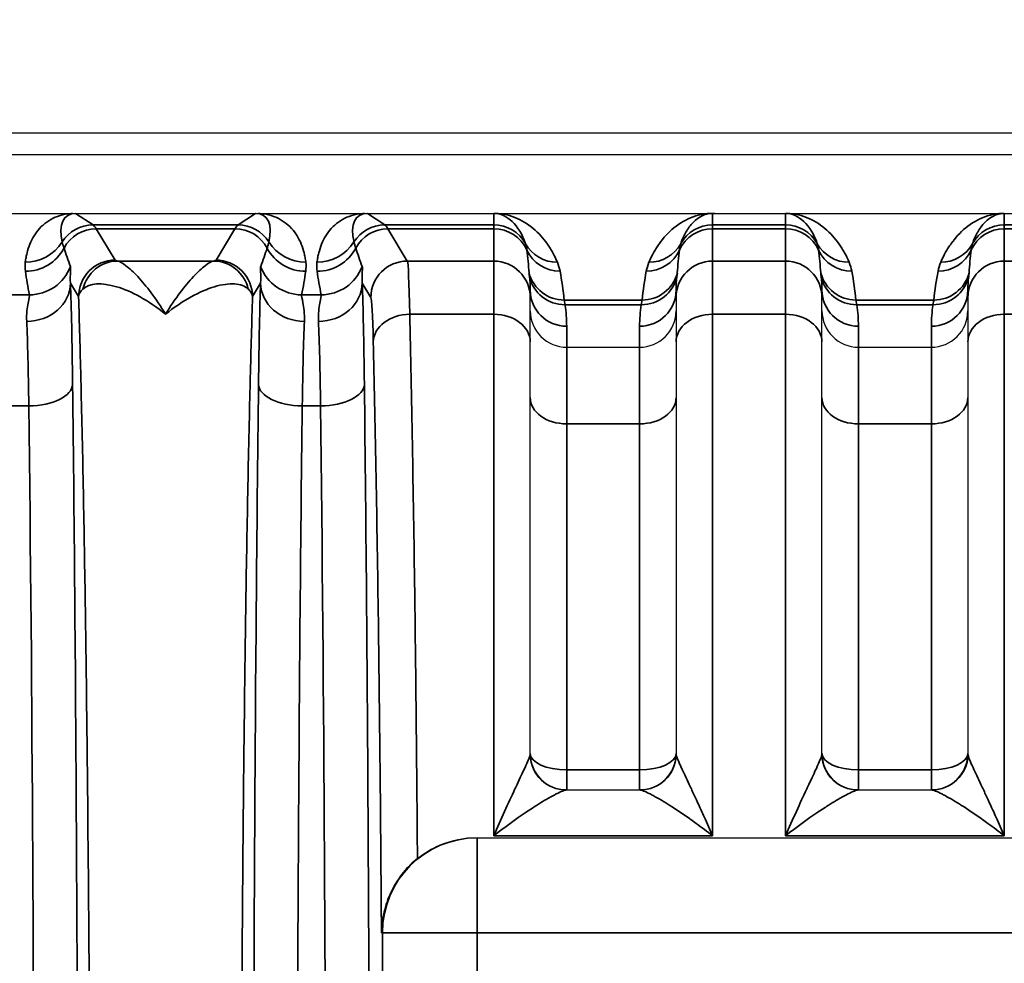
# Model space of a CAD drawing. Header units: millimetres. Extents: x 399 to 6233, y -1870 to 1602.
# Tile 593 of 656: x 5420 to 5434, y 319 to 332. Entities that reach past the tile are written whole.
import ezdxf

# ---------------------------------------------------------------- set-up
doc = ezdxf.new("R2010")
doc.units = ezdxf.units.MM
for name, color, linetype, lineweight in [('AM_5', 3, 'Continuous', 25), ('可見 (ISO)', 7, 'Continuous', 25), ('窄部可見 (ISO)', 7, 'Continuous', 35)]:
    doc.layers.add(name, color=color, linetype=linetype, lineweight=lineweight)
doc.styles.add('尺寸標註', font='romans.shx', dxfattribs={"bigfont": 'CHINESET.SHX'})
doc.dimstyles.new('CNS1$0', dxfattribs={"dimtxt": 2.5, "dimasz": 2.5, "dimexe": 1, "dimexo": 1, "dimgap": 1.5, "dimtad": 1, "dimtoh": 1, "dimdec": 1, "dimdsep": 46, "dimtxsty": '尺寸標註', "dimcen": 0, "dimclrd": 2, "dimclre": 2, "dimclrt": 1, "dimadec": 0, "dimazin": 2, "dimtp": 0.1, "dimtm": 0.1, "dimtfac": 0.71, "dimtdec": 1, "dimtmove": 0, "dimatfit": 0, "dimfxl": 0, "dimlwd": 13, "dimlwe": 13, "dimarcsym": 0})

# ---------------------------------------------------------------- blocks, each defined once
blk = doc.blocks.new('*D297')
at = {"layer": 'AM_5', "color": 2, "lineweight": 13}
for p, q in [((5339.611, 314.595), (5339.611, 341.186)), ((5500.331, 319.807), (5500.331, 341.186)), ((5342.111, 340.186), (5497.831, 340.186))]:
    blk.add_line(p, q, dxfattribs=at)
at = {"layer": 'AM_5', "color": 2, "lineweight": -2}
for points in [[(5342.111, 340.603), (5342.111, 339.77), (5339.611, 340.186)], [(5497.831, 340.603), (5497.831, 339.77), (5500.331, 340.186)]]:
    blk.add_solid(points, dxfattribs=at)
at = {"layer": 'Defpoints', "color": 0, "lineweight": -2}
for p in [(5500.331, 340.186), (5500.331, 318.807), (5339.611, 313.595)]:
    blk.add_point(p, dxfattribs=at)
at = {"layer": 'AM_5', "color": 1, "insert": (5419.971, 342.936), "char_height": 2.5, "attachment_point": 5, "style": '尺寸標註'}
blk.add_mtext('160.7', dxfattribs=at)

msp = doc.modelspace()

# ---------------------------------------------------------------- linework, layer by layer
at = {"layer": '可見 (ISO)'}
for p, q in [((5464.311, 330.095), (5351.311, 330.095)), ((5460.061, 329.795), (5355.561, 329.795)), ((5355.561, 328.995), (5460.061, 328.995)), ((5427.061, 327.944), (5427.061, 327.842)), ((5429.061, 327.842), (5429.061, 327.944)), ((5431.061, 327.944), (5431.061, 327.842)), ((5433.061, 327.842), (5433.061, 327.944)), ((5427.061, 327.234), (5427.061, 327.842)), ((5429.061, 327.842), (5429.061, 327.234)), ((5431.061, 327.234), (5431.061, 327.842)), ((5433.061, 327.842), (5433.061, 327.234)), ((5427.061, 321.595), (5427.061, 327.234)), ((5427.561, 327.161), (5428.561, 327.161)), ((5429.061, 327.234), (5429.061, 321.595)), ((5431.061, 321.595), (5431.061, 327.234)), ((5431.561, 327.161), (5432.561, 327.161)), ((5433.061, 327.234), (5433.061, 321.595)), ((5427.555, 321.095), (5428.567, 321.095)), ((5431.555, 321.095), (5432.567, 321.095)), ((5426.322, 320.439), (5426.334, 320.439)), ((5426.334, 320.439), (5437.788, 320.439))]:
    msp.add_line(p, q, dxfattribs=at)
for centre, radius, start, end in [((5427.561, 321.595), 0.5, 180, 270), ((5428.561, 321.595), 0.5, 270, 0), ((5431.561, 321.595), 0.5, 180, 270), ((5432.561, 321.595), 0.5, 270, 0), ((5428.477, 324.095), 3, 240.9639, 240.9657), ((5428.477, 324.095), 3, 284.5681, 284.5686)]:
    msp.add_arc(centre, radius, start, end, dxfattribs=at)
msp.add_ellipse((5429.593, 328.994), major_axis=(0.0441, 0), ratio=0.011497, start_param=1.582178, end_param=2.38876, dxfattribs=at)
for points, knots in [([(5420.792, 328.995), (5420.799, 328.995), (5420.806, 328.995), (5420.813, 328.995), (5420.819, 328.995), (5420.824, 328.995), (5420.828, 328.995)], [0.00000000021, 0.00000000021, 0.00000000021, 0.00000000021, 0.00002113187, 0.00002113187, 0.00002113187, 0.0000394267, 0.0000394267, 0.0000394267, 0.0000394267]), ([(5423.294, 328.995), (5423.298, 328.995), (5423.303, 328.995), (5423.309, 328.995), (5423.315, 328.995), (5423.323, 328.995), (5423.33, 328.995)], [-0.00000491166, -0.00000491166, -0.00000491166, -0.00000491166, 0.00001268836, 0.00001268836, 0.00001268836, 0.00003478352, 0.00003478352, 0.00003478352, 0.00003478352]), ([(5424.792, 328.995), (5424.799, 328.995), (5424.806, 328.995), (5424.813, 328.995), (5424.819, 328.995), (5424.824, 328.995), (5424.828, 328.995)], [0.00000000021, 0.00000000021, 0.00000000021, 0.00000000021, 0.00002113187, 0.00002113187, 0.00002113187, 0.0000394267, 0.0000394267, 0.0000394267, 0.0000394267]), ([(5426.561, 328.995), (5426.565, 328.995), (5426.569, 328.995), (5426.573, 328.995), (5426.579, 328.995), (5426.586, 328.995), (5426.593, 328.995)], [-0.00000448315, -0.00000448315, -0.00000448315, -0.00000448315, 0.00000994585, 0.00000994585, 0.00000994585, 0.00003010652, 0.00003010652, 0.00003010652, 0.00003010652]), ([(5430.561, 328.995), (5430.565, 328.995), (5430.569, 328.995), (5430.573, 328.995), (5430.579, 328.995), (5430.586, 328.995), (5430.593, 328.995)], [-0.00000448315, -0.00000448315, -0.00000448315, -0.00000448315, 0.00000994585, 0.00000994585, 0.00000994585, 0.00003010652, 0.00003010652, 0.00003010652, 0.00003010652]), ([(5427.061, 327.66), (5427.061, 327.529), (5427.115, 327.399), (5427.208, 327.307), (5427.3, 327.215), (5427.429, 327.161), (5427.561, 327.161)], [-0.0000151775, -0.0000151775, -0.0000151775, -0.0000151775, 0.0003793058, 0.0003793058, 0.0003793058, 0.0007737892, 0.0007737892, 0.0007737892, 0.0007737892]), ([(5428.561, 327.161), (5428.693, 327.161), (5428.822, 327.215), (5428.915, 327.307), (5429.007, 327.399), (5429.061, 327.53), (5429.061, 327.66)], [0, 0, 0, 0, 0.0003907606, 0.0003907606, 0.0003907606, 0.0007815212, 0.0007815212, 0.0007815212, 0.0007815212]), ([(5431.061, 327.66), (5431.061, 327.529), (5431.115, 327.399), (5431.208, 327.307), (5431.3, 327.215), (5431.429, 327.161), (5431.561, 327.161)], [-0.0000151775, -0.0000151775, -0.0000151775, -0.0000151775, 0.0003793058, 0.0003793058, 0.0003793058, 0.0007737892, 0.0007737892, 0.0007737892, 0.0007737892]), ([(5432.561, 327.161), (5432.693, 327.161), (5432.822, 327.215), (5432.915, 327.307), (5433.007, 327.399), (5433.061, 327.53), (5433.061, 327.66)], [0, 0, 0, 0, 0.0003907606, 0.0003907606, 0.0003907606, 0.0007815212, 0.0007815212, 0.0007815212, 0.0007815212]), ([(5425.515, 320.156), (5425.608, 320.23), (5425.715, 320.294), (5425.987, 320.407), (5426.16, 320.439), (5426.322, 320.439)], [-0.48595409, -0.48595409, -0.48595409, -0.48595409, -0.45043413, -0.45043413, -0.40161512, -0.40161512, -0.40161512, -0.40161512]), ([(5425.515, 320.156), (5425.445, 320.101), (5425.38, 320.037), (5425.253, 319.883), (5425.195, 319.791), (5425.107, 319.606), (5425.075, 319.513), (5425.033, 319.328), (5425.022, 319.236), (5425.021, 319.143), (5425.021, 319.141), (5425.021, 319.139)], [0.0000025, 0.0000025, 0.0000025, 0.0000025, 0.0273791, 0.0273791, 0.0597, 0.0597, 0.089653, 0.089653, 0.1184213, 0.1184213, 0.1189519, 0.1189519, 0.1189519, 0.1189519])]:
    msp.add_open_spline(points, degree=3, knots=knots, dxfattribs=at)
at = {"layer": '窄部可見 (ISO)'}
for p, q in [((5420.828, 328.995), (5421.067, 328.836)), ((5423.055, 328.836), (5423.294, 328.995)), ((5424.828, 328.995), (5425.067, 328.836)), ((5426.561, 328.836), (5426.561, 328.995)), ((5429.561, 328.995), (5429.561, 328.836)), ((5430.561, 328.836), (5430.561, 328.995)), ((5433.561, 328.995), (5433.561, 328.836)), ((5421.067, 328.836), (5423.055, 328.836)), ((5423.012, 328.784), (5421.11, 328.784)), ((5421.11, 328.784), (5421.369, 328.354)), ((5422.754, 328.354), (5423.012, 328.784)), ((5425.067, 328.836), (5426.561, 328.836)), ((5426.561, 328.784), (5425.11, 328.784)), ((5425.11, 328.784), (5425.376, 328.341)), ((5426.561, 328.836), (5426.561, 328.784)), ((5426.561, 328.341), (5426.561, 328.784)), ((5429.561, 328.836), (5430.561, 328.836)), ((5429.561, 328.784), (5429.561, 328.836)), ((5430.561, 328.784), (5429.561, 328.784)), ((5429.561, 328.784), (5429.561, 328.341)), ((5430.561, 328.836), (5430.561, 328.784)), ((5430.561, 328.341), (5430.561, 328.784)), ((5433.561, 328.836), (5434.561, 328.836)), ((5433.561, 328.784), (5433.561, 328.836)), ((5434.561, 328.784), (5433.561, 328.784)), ((5433.561, 328.784), (5433.561, 328.341)), ((5421.405, 328.341), (5422.718, 328.341)), ((5425.376, 328.341), (5426.561, 328.341)), ((5426.561, 328.341), (5426.561, 327.613)), ((5429.561, 328.341), (5430.561, 328.341)), ((5429.561, 327.613), (5429.561, 328.341)), ((5430.561, 328.341), (5430.561, 327.613)), ((5433.561, 328.341), (5434.561, 328.341)), ((5433.561, 327.613), (5433.561, 328.341)), ((5420.869, 327.854), (5420.757, 328.04)), ((5423.365, 328.04), (5423.254, 327.854)), ((5424.876, 327.842), (5424.757, 328.04)), ((5419.927, 327.879), (5420.195, 327.879)), ((5423.927, 327.879), (5424.195, 327.879)), ((5427.528, 327.807), (5428.595, 327.807)), ((5431.528, 327.807), (5432.595, 327.807)), ((5428.584, 327.743), (5427.538, 327.743)), ((5432.584, 327.743), (5431.538, 327.743)), ((5426.561, 327.613), (5425.409, 327.613)), ((5426.561, 327.613), (5426.561, 320.466)), ((5429.561, 320.466), (5429.561, 327.613)), ((5430.561, 327.613), (5429.561, 327.613)), ((5430.561, 327.613), (5430.561, 320.466)), ((5434.561, 327.613), (5433.561, 327.613)), ((5433.561, 320.466), (5433.561, 327.613)), ((5427.561, 327.448), (5427.561, 327.161)), ((5428.561, 327.161), (5428.561, 327.448)), ((5431.561, 327.448), (5431.561, 327.161)), ((5432.561, 327.161), (5432.561, 327.448)), ((5427.561, 326.11), (5427.561, 327.161)), ((5428.561, 327.161), (5428.561, 326.11)), ((5431.561, 326.11), (5431.561, 327.161)), ((5432.561, 327.161), (5432.561, 326.11)), ((5420.187, 326.357), (5419.935, 326.357)), ((5424.187, 326.357), (5423.935, 326.357)), ((5427.561, 326.11), (5428.561, 326.11)), ((5427.561, 321.37), (5427.561, 326.11)), ((5428.561, 326.11), (5428.561, 321.37)), ((5431.561, 326.11), (5432.561, 326.11)), ((5431.561, 321.37), (5431.561, 326.11)), ((5432.561, 326.11), (5432.561, 321.37)), ((5427.561, 321.37), (5428.561, 321.37)), ((5427.561, 321.095), (5427.561, 321.37)), ((5428.561, 321.095), (5428.561, 321.37)), ((5431.561, 321.37), (5432.561, 321.37)), ((5431.561, 321.37), (5431.561, 321.095)), ((5432.561, 321.37), (5432.561, 321.095)), ((5426.334, 320.439), (5426.334, 319.139)), ((5429.561, 320.466), (5426.561, 320.466)), ((5433.561, 320.466), (5430.561, 320.466)), ((5425.034, 319.139), (5425.021, 319.139)), ((5425.034, 308.05), (5425.034, 319.139)), ((5425.034, 319.139), (5426.334, 319.139)), ((5437.788, 319.139), (5426.334, 319.139)), ((5426.334, 319.139), (5426.334, 308.05))]:
    msp.add_line(p, q, dxfattribs=at)
for centre, major_axis, ratio, start_param, end_param in [((5421.342, 328.152), (0.641, -0.802), 0.399262, 2.832426, 3.839089), ((5422.78, 328.152), (-0.641, -0.802), 0.399262, 2.444096, 3.45076), ((5425.342, 328.152), (0.641, -0.802), 0.399262, 2.832426, 3.839089), ((5426.561, 328.183), (0, -0.811), 0.616376, 2.081653, 3.141593), ((5430.561, 328.183), (0, -0.811), 0.616376, 2.081653, 3.141593), ((5421.067, 328.336), (0.277, 0.416), 0.999683, 0.588111, 1.594775), ((5421.11, 328.285), (0.429, 0.257), 0.999172, 1.030857, 2.112865), ((5421.038, 228.802), (0, 100.043), 0.020838, 6.248286, 6.269226), ((5423.085, 228.802), (0, 100.043), 0.020838, 0.01396, 0.034899), ((5423.012, 328.285), (0.429, -0.257), 0.999172, 1.028727, 2.110736), ((5423.055, 328.336), (0.277, -0.416), 0.999683, 1.546818, 2.553481), ((5425.067, 328.336), (0.277, 0.416), 0.999683, 0.588111, 1.594775), ((5425.11, 328.285), (0.429, 0.257), 0.999172, 1.030857, 2.112865), ((5425.038, 228.802), (0, 100.043), 0.020838, 6.248286, 6.269226), ((5426.561, 328.336), (0.5, 0), 0.999903, 0.510856, 1.570796), ((5426.561, 328.285), (0.5, 0), 0.999391, 0.430108, 1.570796), ((5429.561, 328.285), (0.5, 0), 0.999391, 1.570796, 2.711485), ((5429.561, 328.336), (0.5, 0), 0.999903, 1.570796, 2.630736), ((5430.561, 328.336), (0.5, 0), 0.999903, 0.510856, 1.570796), ((5430.561, 328.285), (0.5, 0), 0.999391, 0.430108, 1.570796), ((5433.561, 328.285), (0.5, 0), 0.999391, 1.570796, 2.711485), ((5433.561, 328.336), (0.5, 0), 0.999903, 1.570796, 2.630736), ((5420.137, 328.923), (-0.595, 0.075), 0.998245, 1.696485, 2.702846), ((5423.985, 328.923), (-0.595, -0.075), 0.998245, 0.438747, 1.445107), ((5424.137, 328.923), (0.595, -0.075), 0.998245, 4.838078, 5.844438), ((5420.139, 328.8), (-0.594, -0.083), 0.998238, 1.431986, 2.513646), ((5421.563, 327.529), (1.006, -2.097), 0.194686, 4.130256, 4.260833), ((5422.559, 327.529), (-1.006, -2.097), 0.194686, 2.022352, 2.15293), ((5423.983, 328.8), (-0.594, 0.083), 0.998238, 0.627947, 1.709607), ((5424.139, 328.8), (0.594, 0.083), 0.998238, 4.573579, 5.655239), ((5425.563, 327.529), (1.006, -2.097), 0.194686, 4.130256, 4.260833), ((5427.433, 328.824), (-0.46, -0.197), 0.997957, 0.107065, 1.167568), ((5426.561, 327.676), (0, -1.961), 0.255034, 1.830009, 2.000904), ((5427.47, 328.701), (-0.492, -0.092), 0.998212, 0.245949, 1.386768), ((5428.652, 328.701), (0.492, -0.092), 0.998212, 4.896417, 6.037237), ((5428.689, 328.824), (0.46, -0.197), 0.997957, 5.115617, 6.17612), ((5429.561, 327.676), (0, -1.961), 0.255034, 4.282281, 4.453176), ((5431.433, 328.824), (-0.46, -0.197), 0.997957, 0.107065, 1.167568), ((5430.561, 327.676), (0, -1.961), 0.255034, 1.830009, 2.000904), ((5431.47, 328.701), (-0.492, -0.092), 0.998212, 0.245949, 1.386768), ((5432.652, 328.701), (0.492, -0.092), 0.998212, 4.896417, 6.037237), ((5432.689, 328.824), (0.46, -0.197), 0.997957, 5.115617, 6.17612), ((5433.561, 327.676), (0, -1.961), 0.255034, 4.282281, 4.453176), ((5421.405, 327.842), (0.093, 0.491), 0.982993, 0.191203, 1.520008), ((5422.718, 327.842), (-0.093, 0.491), 0.982993, 4.763177, 6.091983), ((5425.376, 327.842), (0.429, 0.257), 0.999172, 1.030857, 2.600922), ((5425.378, 325.811), (0.003, -2.532), 0.018707, 2.362393, 3.10415), ((5426.561, 327.842), (0.5, 0), 0.999391, 0, 1.570796), ((5429.561, 327.842), (-0.5, 0), 0.999391, 4.712389, 6.283185), ((5430.561, 327.842), (0.5, 0), 0.999391, 0, 1.570796), ((5433.561, 327.842), (-0.5, 0), 0.999391, 4.712389, 6.283185), ((5420.916, 327.446), (-0.587, 1.898), 0.297416, 1.071506, 1.249581), ((5420.195, 328.478), (-0.588, -0.12), 0.998201, 1.369933, 2.582126), ((5423.927, 328.478), (-0.588, 0.12), 0.998201, 0.559467, 1.77166), ((5423.206, 327.446), (0.587, 1.898), 0.297416, 5.033605, 5.211679), ((5424.916, 327.446), (-0.587, 1.898), 0.297416, 1.071506, 1.249581), ((5424.195, 328.478), (0.588, 0.12), 0.998201, 4.511525, 5.723718), ((5427.009, 327.573), (-0.126, 1.734), 0.309252, 4.825328, 5.06132), ((5429.113, 327.573), (0.126, 1.734), 0.309252, 1.221866, 1.457857), ((5431.009, 327.573), (-0.126, 1.734), 0.309252, 4.825328, 5.06132), ((5433.113, 327.573), (0.126, 1.734), 0.309252, 1.221866, 1.457857), ((5427.528, 328.306), (-0.497, -0.054), 0.998252, 0.151951, 1.463611), ((5426.561, 327.944), (0, -0.876), 0.570857, 1.570796, 1.786892), ((5427.538, 328.239), (-0.494, -0.079), 0.99169, 0.058198, 1.413837), ((5428.584, 328.239), (0.494, -0.079), 0.99169, 4.869348, 6.224987), ((5428.595, 328.306), (0.497, -0.054), 0.998252, 4.819575, 6.131234), ((5429.561, 327.944), (0, -0.876), 0.570857, 4.496293, 4.712389), ((5431.528, 328.306), (-0.497, -0.054), 0.998252, 0.151951, 1.463611), ((5430.561, 327.944), (0, -0.876), 0.570857, 1.570796, 1.786892), ((5431.538, 328.239), (-0.494, -0.079), 0.99169, 0.058198, 1.413837), ((5432.584, 328.239), (0.494, -0.079), 0.99169, 4.869348, 6.224987), ((5432.595, 328.306), (0.497, -0.054), 0.998252, 4.819575, 6.131234), ((5433.561, 327.944), (0, -0.876), 0.570857, 4.496293, 4.712389), ((5420.157, 328.04), (0.6, 0.023), 0.876399, 4.678969, 6.239685), ((5420.731, 325.363), (0.007, -3.096), 0.02085, 2.000085, 2.615317), ((5421.873, 327.84), (1.005, -0.004), 0.337804, 2.79924, 3.112734), ((5423.391, 325.363), (-0.007, -3.096), 0.02085, 3.667868, 4.283101), ((5423.965, 328.04), (-0.6, 0.023), 0.876399, 0.0435, 1.604216), ((5424.157, 328.04), (0.6, 0.023), 0.876399, 4.678969, 6.239685), ((5424.731, 325.363), (0.007, -3.096), 0.02085, 2.000085, 2.615317), ((5427.561, 327.944), (-0.5, 0), 0.991894, 0, 1.570796), ((5428.561, 327.944), (0.5, 0), 0.991894, 4.712389, 6.283185), ((5431.561, 327.944), (-0.5, 0), 0.991894, 0, 1.570796), ((5432.561, 327.944), (0.5, 0), 0.991894, 4.712389, 6.283185), ((5424.878, 325.733), (-0.003, 2.11), 0.022449, 5.503973, 6.245732), ((5427.056, 327.522), (-0.052, 0.974), 0.515671, 4.608661, 4.913273), ((5429.066, 327.522), (0.052, 0.974), 0.515671, 1.369912, 1.674524), ((5431.056, 327.522), (-0.052, 0.974), 0.515671, 4.608661, 4.913273), ((5433.066, 327.522), (0.052, 0.974), 0.515671, 1.369912, 1.674524), ((5420.131, 325.283), (-0.007, 2.58), 0.02502, 5.141663, 5.756891), ((5423.991, 325.283), (0.007, 2.58), 0.02502, 0.526295, 1.141522), ((5424.131, 325.283), (-0.007, 2.58), 0.02502, 5.141663, 5.756891), ((5425.409, 327.234), (-0.5, -0.012), 0.756341, 4.694068, 6.251166), ((5426.561, 327.234), (0.5, 0), 0.756436, 0, 1.570796), ((5429.561, 327.234), (-0.5, 0), 0.756436, 4.712389, 6.283185), ((5430.561, 327.234), (0.5, 0), 0.756436, 0, 1.570796), ((5433.561, 327.234), (-0.5, 0), 0.756436, 4.712389, 6.283185), ((5420.187, 326.652), (0.6, 0.007), 0.49083, 4.706597, 6.259146), ((5423.935, 326.652), (-0.6, 0.007), 0.49083, 0.024039, 1.576589), ((5424.187, 326.652), (0.6, 0.007), 0.49083, 4.706597, 6.259146), ((5427.561, 326.472), (-0.5, 0), 0.722416, 0, 1.570796), ((5428.561, 326.472), (0.5, 0), 0.722416, 4.712389, 6.283185), ((5431.561, 326.472), (-0.5, 0), 0.722416, 0, 1.570796), ((5432.561, 326.472), (0.5, 0), 0.722416, 4.712389, 6.283185), ((5419.701, 313.595), (0, 26), 0.02143, 4.712389, 5.225461), ((5423.701, 313.595), (0, 26), 0.02143, 4.712389, 5.225461), ((5427.555, 321.595), (0, -0.5), 0.995128, 4.760791, 6.283185), ((5427.561, 321.595), (-0.5, 0), 0.448818, 0, 1.570796), ((5428.561, 321.595), (0.5, 0), 0.448818, 4.712389, 6.283185), ((5428.567, 321.595), (0, -0.5), 0.995128, 0, 1.522394), ((5431.555, 321.595), (0, -0.5), 0.995128, 4.760791, 6.283185), ((5431.561, 321.595), (-0.5, 0), 0.448818, 0, 1.570796), ((5432.561, 321.595), (0.5, 0), 0.448818, 4.712389, 6.283185), ((5432.567, 321.595), (0, -0.5), 0.995128, 0, 1.522394), ((5426.334, 319.139), (0, 1.3), 0.999781, 0, 1.570796)]:
    msp.add_ellipse(centre, major_axis=major_axis, ratio=ratio, start_param=start_param, end_param=end_param, dxfattribs=at)
for points, knots in [([(5420.137, 328.324), (5420.14, 328.347), (5420.144, 328.37), (5420.148, 328.391), (5420.152, 328.412), (5420.156, 328.433), (5420.162, 328.453), (5420.172, 328.494), (5420.185, 328.534), (5420.201, 328.573), (5420.233, 328.653), (5420.278, 328.727), (5420.334, 328.789), (5420.394, 328.854), (5420.467, 328.906), (5420.548, 328.941), (5420.591, 328.96), (5420.637, 328.973), (5420.684, 328.982), (5420.72, 328.989), (5420.756, 328.993), (5420.792, 328.995)], [5.2774615, 5.2774615, 5.2774615, 5.2774615, 5.3361469, 5.3361469, 5.3361469, 5.3948827, 5.3948827, 5.3948827, 5.5128985, 5.5128985, 5.5128985, 5.7541006, 5.7541006, 5.7541006, 6.0094082, 6.0094082, 6.0094082, 6.1463346, 6.1463346, 6.1463346, 6.2510171, 6.2510171, 6.2510171, 6.2510171]), ([(5423.33, 328.995), (5423.366, 328.993), (5423.403, 328.989), (5423.438, 328.982), (5423.485, 328.973), (5423.531, 328.96), (5423.574, 328.941), (5423.655, 328.906), (5423.728, 328.854), (5423.788, 328.789), (5423.845, 328.727), (5423.889, 328.653), (5423.922, 328.573), (5423.937, 328.534), (5423.95, 328.494), (5423.961, 328.453), (5423.966, 328.433), (5423.97, 328.412), (5423.974, 328.391), (5423.978, 328.37), (5423.982, 328.347), (5423.985, 328.324)], [0.0321682, 0.0321682, 0.0321682, 0.0321682, 0.1368507, 0.1368507, 0.1368507, 0.2737771, 0.2737771, 0.2737771, 0.5290847, 0.5290847, 0.5290847, 0.7702868, 0.7702868, 0.7702868, 0.8883026, 0.8883026, 0.8883026, 0.9470384, 0.9470384, 0.9470384, 1.0057239, 1.0057239, 1.0057239, 1.0057239]), ([(5424.137, 328.324), (5424.14, 328.347), (5424.144, 328.37), (5424.148, 328.391), (5424.152, 328.412), (5424.156, 328.433), (5424.162, 328.453), (5424.172, 328.494), (5424.185, 328.534), (5424.201, 328.573), (5424.233, 328.653), (5424.278, 328.727), (5424.334, 328.789), (5424.394, 328.854), (5424.467, 328.906), (5424.548, 328.941), (5424.591, 328.96), (5424.637, 328.973), (5424.684, 328.982), (5424.72, 328.989), (5424.756, 328.993), (5424.792, 328.995)], [2.1358688, 2.1358688, 2.1358688, 2.1358688, 2.1945542, 2.1945542, 2.1945542, 2.25329, 2.25329, 2.25329, 2.3713058, 2.3713058, 2.3713058, 2.612508, 2.612508, 2.612508, 2.8678155, 2.8678155, 2.8678155, 3.004742, 3.004742, 3.004742, 3.1094244, 3.1094244, 3.1094244, 3.1094244]), ([(5426.593, 328.995), (5426.629, 328.993), (5426.666, 328.989), (5426.704, 328.982), (5426.752, 328.973), (5426.801, 328.959), (5426.849, 328.94), (5426.938, 328.905), (5427.025, 328.852), (5427.102, 328.787), (5427.176, 328.725), (5427.241, 328.651), (5427.296, 328.574), (5427.309, 328.555), (5427.322, 328.535), (5427.334, 328.516), (5427.347, 328.496), (5427.358, 328.477), (5427.369, 328.456), (5427.392, 328.416), (5427.414, 328.372), (5427.433, 328.325)], [0.031698, 0.031698, 0.031698, 0.031698, 0.145623, 0.145623, 0.145623, 0.288633, 0.288633, 0.288633, 0.554131, 0.554131, 0.554131, 0.807131, 0.807131, 0.807131, 0.869915, 0.869915, 0.869915, 0.932859, 0.932859, 0.932859, 1.05994, 1.05994, 1.05994, 1.05994]), ([(5428.689, 328.325), (5428.709, 328.373), (5428.732, 328.419), (5428.756, 328.461), (5428.767, 328.482), (5428.779, 328.502), (5428.792, 328.522), (5428.804, 328.541), (5428.818, 328.561), (5428.832, 328.581), (5428.888, 328.659), (5428.955, 328.734), (5429.032, 328.796), (5429.113, 328.862), (5429.203, 328.915), (5429.295, 328.948), (5429.345, 328.966), (5429.395, 328.979), (5429.445, 328.986), (5429.473, 328.991), (5429.502, 328.994), (5429.529, 328.995)], [2.081653, 2.081653, 2.081653, 2.081653, 2.212959, 2.212959, 2.212959, 2.277762, 2.277762, 2.277762, 2.34229, 2.34229, 2.34229, 2.601786, 2.601786, 2.601786, 2.87472, 2.87472, 2.87472, 3.022946, 3.022946, 3.022946, 3.109895, 3.109895, 3.109895, 3.109895]), ([(5429.561, 328.995), (5429.542, 328.995), (5429.523, 328.993), (5429.503, 328.989), (5429.478, 328.984), (5429.453, 328.977), (5429.428, 328.965), (5429.382, 328.945), (5429.337, 328.912), (5429.296, 328.872), (5429.258, 328.833), (5429.224, 328.786), (5429.196, 328.738), (5429.189, 328.726), (5429.183, 328.714), (5429.176, 328.701), (5429.17, 328.689), (5429.164, 328.677), (5429.158, 328.664), (5429.146, 328.638), (5429.135, 328.61), (5429.125, 328.58)], [3.141593, 3.141593, 3.141593, 3.141593, 3.26031, 3.26031, 3.26031, 3.4074, 3.4074, 3.4074, 3.679936, 3.679936, 3.679936, 3.940053, 3.940053, 3.940053, 4.004794, 4.004794, 4.004794, 4.069815, 4.069815, 4.069815, 4.201533, 4.201533, 4.201533, 4.201533]), ([(5430.593, 328.995), (5430.629, 328.993), (5430.666, 328.989), (5430.704, 328.982), (5430.752, 328.973), (5430.801, 328.959), (5430.849, 328.94), (5430.938, 328.905), (5431.025, 328.852), (5431.102, 328.787), (5431.176, 328.725), (5431.241, 328.651), (5431.296, 328.574), (5431.309, 328.555), (5431.322, 328.535), (5431.334, 328.516), (5431.347, 328.496), (5431.358, 328.477), (5431.369, 328.456), (5431.392, 328.416), (5431.414, 328.372), (5431.433, 328.325)], [0.031698, 0.031698, 0.031698, 0.031698, 0.145623, 0.145623, 0.145623, 0.288633, 0.288633, 0.288633, 0.554131, 0.554131, 0.554131, 0.807131, 0.807131, 0.807131, 0.869915, 0.869915, 0.869915, 0.932859, 0.932859, 0.932859, 1.05994, 1.05994, 1.05994, 1.05994]), ([(5432.689, 328.325), (5432.709, 328.373), (5432.732, 328.419), (5432.756, 328.461), (5432.767, 328.482), (5432.779, 328.502), (5432.792, 328.522), (5432.804, 328.541), (5432.818, 328.561), (5432.832, 328.581), (5432.888, 328.659), (5432.955, 328.734), (5433.032, 328.796), (5433.113, 328.862), (5433.203, 328.915), (5433.295, 328.948), (5433.345, 328.966), (5433.395, 328.979), (5433.445, 328.986), (5433.473, 328.991), (5433.502, 328.994), (5433.529, 328.995)], [2.081653, 2.081653, 2.081653, 2.081653, 2.212959, 2.212959, 2.212959, 2.277762, 2.277762, 2.277762, 2.34229, 2.34229, 2.34229, 2.601786, 2.601786, 2.601786, 2.87472, 2.87472, 2.87472, 3.022946, 3.022946, 3.022946, 3.109895, 3.109895, 3.109895, 3.109895]), ([(5433.561, 328.995), (5433.542, 328.995), (5433.523, 328.993), (5433.503, 328.989), (5433.478, 328.984), (5433.453, 328.977), (5433.428, 328.965), (5433.382, 328.945), (5433.337, 328.912), (5433.296, 328.872), (5433.258, 328.833), (5433.224, 328.786), (5433.196, 328.738), (5433.189, 328.726), (5433.183, 328.714), (5433.176, 328.701), (5433.17, 328.689), (5433.164, 328.677), (5433.158, 328.664), (5433.146, 328.638), (5433.135, 328.61), (5433.125, 328.58)], [3.141593, 3.141593, 3.141593, 3.141593, 3.26031, 3.26031, 3.26031, 3.4074, 3.4074, 3.4074, 3.679936, 3.679936, 3.679936, 3.940053, 3.940053, 3.940053, 4.004794, 4.004794, 4.004794, 4.069815, 4.069815, 4.069815, 4.201533, 4.201533, 4.201533, 4.201533]), ([(5420.644, 328.603), (5420.647, 328.591), (5420.65, 328.579), (5420.654, 328.566), (5420.659, 328.551), (5420.664, 328.536), (5420.669, 328.519)], [0, 0, 0, 0, 0.001000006, 0.001000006, 0.001000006, 0.00208995, 0.00208995, 0.00208995, 0.00208995]), ([(5423.453, 328.519), (5423.458, 328.534), (5423.463, 328.549), (5423.467, 328.562), (5423.471, 328.577), (5423.475, 328.59), (5423.478, 328.603)], [0, 0, 0, 0, 0.001000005, 0.001000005, 0.001000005, 0.002089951, 0.002089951, 0.002089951, 0.002089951]), ([(5424.644, 328.603), (5424.647, 328.591), (5424.65, 328.579), (5424.654, 328.566), (5424.659, 328.551), (5424.664, 328.536), (5424.669, 328.519)], [0, 0, 0, 0, 0.001000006, 0.001000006, 0.001000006, 0.00208995, 0.00208995, 0.00208995, 0.00208995]), ([(5427.016, 328.493), (5427.014, 328.509), (5427.011, 328.523), (5427.009, 328.537), (5427.006, 328.553), (5427.002, 328.567), (5426.997, 328.58)], [0, 0, 0, 0, 0.001000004, 0.001000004, 0.001000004, 0.00208903, 0.00208903, 0.00208903, 0.00208903]), ([(5429.125, 328.58), (5429.121, 328.568), (5429.117, 328.555), (5429.114, 328.541), (5429.111, 328.526), (5429.109, 328.51), (5429.107, 328.493)], [0, 0, 0, 0, 0.001000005, 0.001000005, 0.001000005, 0.002089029, 0.002089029, 0.002089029, 0.002089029]), ([(5431.016, 328.493), (5431.014, 328.509), (5431.011, 328.523), (5431.009, 328.537), (5431.006, 328.553), (5431.002, 328.567), (5430.997, 328.58)], [0, 0, 0, 0, 0.001000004, 0.001000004, 0.001000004, 0.00208903, 0.00208903, 0.00208903, 0.00208903]), ([(5433.125, 328.58), (5433.121, 328.568), (5433.117, 328.555), (5433.114, 328.541), (5433.111, 328.526), (5433.109, 328.51), (5433.107, 328.493)], [0, 0, 0, 0, 0.001000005, 0.001000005, 0.001000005, 0.002089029, 0.002089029, 0.002089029, 0.002089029]), ([(5420.869, 327.854), (5420.869, 327.985), (5420.923, 328.115), (5421.015, 328.208), (5421.108, 328.3), (5421.238, 328.354), (5421.369, 328.354)], [0, 0, 0, 0, 0.5, 0.5, 0.5, 1, 1, 1, 1]), ([(5421.405, 328.341), (5421.432, 328.335), (5421.471, 328.313), (5421.518, 328.278), (5421.566, 328.242), (5421.621, 328.191), (5421.679, 328.129), (5421.738, 328.067), (5421.8, 327.992), (5421.864, 327.906), (5421.928, 327.82), (5421.995, 327.721), (5422.061, 327.613)], [0, 0, 0, 0, 0.000534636, 0.000534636, 0.000534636, 0.001069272, 0.001069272, 0.001069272, 0.001603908, 0.001603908, 0.001603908, 0.002138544, 0.002138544, 0.002138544, 0.002138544]), ([(5422.061, 327.613), (5422.194, 327.831), (5422.326, 328.004), (5422.502, 328.191), (5422.557, 328.242), (5422.651, 328.313), (5422.69, 328.335), (5422.718, 328.341)], [-0.000011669, -0.000011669, -0.000011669, -0.000011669, 0.001066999, 0.001066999, 0.001606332, 0.001606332, 0.002145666, 0.002145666, 0.002145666, 0.002145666]), ([(5422.754, 328.354), (5422.884, 328.354), (5423.014, 328.3), (5423.107, 328.208), (5423.2, 328.115), (5423.253, 327.985), (5423.254, 327.854)], [0, 0, 0, 0, 0.5, 0.5, 0.5, 1, 1, 1, 1]), ([(5420.757, 328.268), (5420.761, 328.257), (5420.76, 328.232), (5420.758, 328.195), (5420.758, 328.194), (5420.758, 328.193), (5420.758, 328.192), (5420.756, 328.155), (5420.752, 328.105), (5420.757, 328.04)], [0, 0, 0, 0, 0.000774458, 0.000774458, 0.000774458, 0.000793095, 0.000793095, 0.000793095, 0.001548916, 0.001548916, 0.001548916, 0.001548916]), ([(5423.365, 328.04), (5423.37, 328.105), (5423.366, 328.155), (5423.364, 328.193), (5423.364, 328.193), (5423.364, 328.194), (5423.364, 328.195), (5423.362, 328.232), (5423.361, 328.257), (5423.365, 328.268)], [0, 0, 0, 0, 0.000759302, 0.000759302, 0.000759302, 0.000774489, 0.000774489, 0.000774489, 0.001548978, 0.001548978, 0.001548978, 0.001548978]), ([(5424.757, 328.268), (5424.761, 328.257), (5424.76, 328.232), (5424.758, 328.195), (5424.758, 328.194), (5424.758, 328.193), (5424.758, 328.192), (5424.756, 328.155), (5424.752, 328.105), (5424.757, 328.04)], [0, 0, 0, 0, 0.000774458, 0.000774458, 0.000774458, 0.000793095, 0.000793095, 0.000793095, 0.001548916, 0.001548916, 0.001548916, 0.001548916]), ([(5422.061, 327.613), (5421.826, 327.801), (5421.593, 327.929), (5421.39, 327.989), (5421.186, 328.05), (5421.015, 328.041), (5420.927, 327.958)], [-0.00001122, -0.00001122, -0.00001122, -0.00001122, 0.001104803, 0.001104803, 0.001104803, 0.002220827, 0.002220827, 0.002220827, 0.002220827]), ([(5427.049, 328.132), (5427.048, 328.142), (5427.047, 328.152), (5427.046, 328.16), (5427.045, 328.167), (5427.045, 328.173), (5427.044, 328.178)], [0, 0, 0, 0, 0.0003830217, 0.0003830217, 0.0003830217, 0.0007195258, 0.0007195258, 0.0007195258, 0.0007195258]), ([(5429.078, 328.178), (5429.077, 328.173), (5429.077, 328.167), (5429.076, 328.16), (5429.075, 328.152), (5429.074, 328.142), (5429.073, 328.132)], [0, 0, 0, 0, 0.0003365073, 0.0003365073, 0.0003365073, 0.0007195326, 0.0007195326, 0.0007195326, 0.0007195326]), ([(5431.049, 328.132), (5431.048, 328.142), (5431.047, 328.152), (5431.046, 328.16), (5431.045, 328.167), (5431.045, 328.173), (5431.044, 328.178)], [0, 0, 0, 0, 0.0003830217, 0.0003830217, 0.0003830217, 0.0007195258, 0.0007195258, 0.0007195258, 0.0007195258]), ([(5433.078, 328.178), (5433.077, 328.173), (5433.077, 328.167), (5433.076, 328.16), (5433.075, 328.152), (5433.074, 328.142), (5433.073, 328.132)], [0, 0, 0, 0, 0.0003365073, 0.0003365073, 0.0003365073, 0.0007195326, 0.0007195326, 0.0007195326, 0.0007195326]), ([(5423.195, 327.958), (5423.151, 328), (5423.086, 328.023), (5423.007, 328.028), (5422.928, 328.033), (5422.834, 328.02), (5422.733, 327.99), (5422.532, 327.93), (5422.297, 327.801), (5422.061, 327.613)], [0, 0, 0, 0, 0.000558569, 0.000558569, 0.000558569, 0.001117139, 0.001117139, 0.001117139, 0.002234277, 0.002234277, 0.002234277, 0.002234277]), ([(5423.254, 327.854), (5423.253, 327.855), (5423.253, 327.858), (5423.253, 327.86), (5423.253, 327.862), (5423.252, 327.865), (5423.252, 327.867), (5423.251, 327.871), (5423.25, 327.876), (5423.248, 327.88), (5423.246, 327.889), (5423.242, 327.897), (5423.237, 327.906), (5423.23, 327.919), (5423.22, 327.932), (5423.209, 327.945), (5423.204, 327.949), (5423.2, 327.954), (5423.195, 327.958)], [-0.00000006, -0.00000006, -0.00000006, -0.00000006, 0.0000257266, 0.0000257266, 0.0000257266, 0.0000544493, 0.0000544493, 0.0000544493, 0.000111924, 0.000111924, 0.000111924, 0.0002271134, 0.0002271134, 0.0002271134, 0.0003995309, 0.0003995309, 0.0003995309, 0.0004594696, 0.0004594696, 0.0004594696, 0.0004594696]), ([(5420.157, 327.514), (5420.152, 327.622), (5420.166, 327.705), (5420.189, 327.828), (5420.198, 327.866), (5420.195, 327.879)], [0, 0, 0, 0, 0.000661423, 0.000661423, 0.001322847, 0.001322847, 0.001322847, 0.001322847]), ([(5420.869, 299.335), (5420.879, 299.682), (5420.89, 300.055), (5420.9, 300.444), (5420.901, 300.507), (5420.903, 300.571), (5420.904, 300.637), (5420.916, 301.101), (5420.926, 301.597), (5420.936, 302.115), (5420.946, 302.634), (5420.955, 303.178), (5420.963, 303.748), (5420.972, 304.317), (5420.979, 304.915), (5420.986, 305.531), (5420.989, 305.792), (5420.992, 306.056), (5420.994, 306.323), (5420.998, 306.687), (5421.001, 307.056), (5421.004, 307.432), (5421.01, 308.083), (5421.014, 308.753), (5421.018, 309.438), (5421.025, 310.808), (5421.028, 312.194), (5421.028, 313.595), (5421.028, 314.996), (5421.025, 316.381), (5421.018, 317.751), (5421.012, 318.832), (5421.004, 319.871), (5420.994, 320.867), (5420.992, 321.134), (5420.989, 321.398), (5420.986, 321.658), (5420.979, 322.275), (5420.972, 322.872), (5420.963, 323.442), (5420.955, 324.011), (5420.946, 324.555), (5420.936, 325.074), (5420.926, 325.593), (5420.916, 326.089), (5420.904, 326.553), (5420.903, 326.618), (5420.901, 326.682), (5420.9, 326.746), (5420.89, 327.134), (5420.879, 327.507), (5420.869, 327.854)], [0.0267397, 0.0267397, 0.0267397, 0.0267397, 0.0775919, 0.0775919, 0.0775919, 0.0858976, 0.0858976, 0.0858976, 0.1450554, 0.1450554, 0.1450554, 0.2042133, 0.2042133, 0.2042133, 0.2633711, 0.2633711, 0.2633711, 0.2884173, 0.2884173, 0.2884173, 0.322529, 0.322529, 0.322529, 0.3816868, 0.3816868, 0.3816868, 0.5, 0.5, 0.5, 0.6183182, 0.6183182, 0.6183182, 0.7115983, 0.7115983, 0.7115983, 0.7366339, 0.7366339, 0.7366339, 0.7957918, 0.7957918, 0.7957918, 0.8549496, 0.8549496, 0.8549496, 0.9141075, 0.9141075, 0.9141075, 0.9224155, 0.9224155, 0.9224155, 0.9732653, 0.9732653, 0.9732653, 0.9732653]), ([(5423.254, 327.854), (5423.243, 327.507), (5423.232, 327.134), (5423.223, 326.746), (5423.221, 326.682), (5423.219, 326.618), (5423.218, 326.553), (5423.207, 326.089), (5423.196, 325.593), (5423.186, 325.074), (5423.176, 324.555), (5423.167, 324.011), (5423.159, 323.442), (5423.151, 322.872), (5423.143, 322.275), (5423.136, 321.659), (5423.133, 321.398), (5423.13, 321.134), (5423.128, 320.867), (5423.124, 320.503), (5423.121, 320.133), (5423.118, 319.758), (5423.113, 319.106), (5423.108, 318.436), (5423.105, 317.751), (5423.097, 316.382), (5423.094, 314.996), (5423.094, 313.595), (5423.094, 312.194), (5423.097, 310.808), (5423.105, 309.438), (5423.11, 308.358), (5423.118, 307.318), (5423.128, 306.323), (5423.13, 306.056), (5423.133, 305.792), (5423.136, 305.531), (5423.143, 304.915), (5423.151, 304.317), (5423.159, 303.748), (5423.167, 303.178), (5423.176, 302.634), (5423.186, 302.116), (5423.196, 301.597), (5423.207, 301.101), (5423.218, 300.637), (5423.219, 300.571), (5423.221, 300.507), (5423.223, 300.444), (5423.232, 300.055), (5423.243, 299.682), (5423.254, 299.335)], [0.0267397, 0.0267397, 0.0267397, 0.0267397, 0.0775919, 0.0775919, 0.0775919, 0.0858976, 0.0858976, 0.0858976, 0.1450554, 0.1450554, 0.1450554, 0.2042133, 0.2042133, 0.2042133, 0.2633711, 0.2633711, 0.2633711, 0.2884173, 0.2884173, 0.2884173, 0.322529, 0.322529, 0.322529, 0.3816868, 0.3816868, 0.3816868, 0.5, 0.5, 0.5, 0.6183182, 0.6183182, 0.6183182, 0.7115983, 0.7115983, 0.7115983, 0.7366339, 0.7366339, 0.7366339, 0.7957918, 0.7957918, 0.7957918, 0.8549496, 0.8549496, 0.8549496, 0.9141075, 0.9141075, 0.9141075, 0.9224155, 0.9224155, 0.9224155, 0.9732653, 0.9732653, 0.9732653, 0.9732653]), ([(5423.927, 327.879), (5423.924, 327.866), (5423.933, 327.829), (5423.956, 327.707), (5423.97, 327.622), (5423.965, 327.514)], [0, 0, 0, 0, 0.000661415, 0.000661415, 0.001322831, 0.001322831, 0.001322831, 0.001322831]), ([(5424.157, 327.514), (5424.152, 327.622), (5424.166, 327.705), (5424.189, 327.828), (5424.198, 327.866), (5424.195, 327.879)], [0, 0, 0, 0, 0.000661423, 0.000661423, 0.001322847, 0.001322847, 0.001322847, 0.001322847]), ([(5427.528, 327.807), (5427.528, 327.801), (5427.53, 327.793), (5427.531, 327.783), (5427.533, 327.772), (5427.535, 327.759), (5427.538, 327.743)], [0, 0, 0, 0, 0.0003206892, 0.0003206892, 0.0003206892, 0.0006862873, 0.0006862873, 0.0006862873, 0.0006862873]), ([(5428.584, 327.743), (5428.587, 327.759), (5428.589, 327.772), (5428.591, 327.783), (5428.593, 327.793), (5428.594, 327.801), (5428.595, 327.807)], [0, 0, 0, 0, 0.0003655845, 0.0003655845, 0.0003655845, 0.0006862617, 0.0006862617, 0.0006862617, 0.0006862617]), ([(5431.528, 327.807), (5431.528, 327.801), (5431.53, 327.793), (5431.531, 327.783), (5431.533, 327.772), (5431.535, 327.759), (5431.538, 327.743)], [0, 0, 0, 0, 0.0003206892, 0.0003206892, 0.0003206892, 0.0006862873, 0.0006862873, 0.0006862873, 0.0006862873]), ([(5432.584, 327.743), (5432.587, 327.759), (5432.589, 327.772), (5432.591, 327.783), (5432.593, 327.793), (5432.594, 327.801), (5432.595, 327.807)], [0, 0, 0, 0, 0.0003655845, 0.0003655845, 0.0003655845, 0.0006862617, 0.0006862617, 0.0006862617, 0.0006862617]), ([(5425.409, 327.613), (5425.434, 326.516), (5425.458, 325.226), (5425.477, 323.806), (5425.492, 322.657), (5425.505, 321.424), (5425.515, 320.156)], [5.4253389, 5.4253389, 5.4253389, 5.4253389, 5.6994911, 5.6994911, 5.6994911, 5.9212639, 5.9212639, 5.9212639, 5.9212639]), ([(5425.021, 319.139), (5425.011, 320.67), (5424.996, 322.162), (5424.977, 323.53), (5424.958, 324.914), (5424.934, 326.169), (5424.909, 327.234)], [0.3125516, 0.3125516, 0.3125516, 0.3125516, 0.583573, 0.583573, 0.583573, 0.8578464, 0.8578464, 0.8578464, 0.8578464]), ([(5420.787, 326.652), (5420.81, 324.67), (5420.828, 322.544), (5420.84, 320.344), (5420.852, 318.144), (5420.858, 315.869), (5420.858, 313.595)], [5.7701132, 5.7701132, 5.7701132, 5.7701132, 6.0266493, 6.0266493, 6.0266493, 6.2831853, 6.2831853, 6.2831853, 6.2831853]), ([(5423.336, 300.538), (5423.312, 302.52), (5423.294, 304.645), (5423.282, 306.845), (5423.27, 309.046), (5423.264, 311.32), (5423.264, 313.595), (5423.264, 315.869), (5423.27, 318.144), (5423.282, 320.344), (5423.294, 322.544), (5423.312, 324.67), (5423.336, 326.652)], [2.628521, 2.628521, 2.628521, 2.628521, 2.885057, 2.885057, 2.885057, 3.141593, 3.141593, 3.141593, 3.398129, 3.398129, 3.398129, 3.654665, 3.654665, 3.654665, 3.654665]), ([(5424.787, 326.652), (5424.81, 324.67), (5424.828, 322.544), (5424.84, 320.344), (5424.852, 318.144), (5424.858, 315.869), (5424.858, 313.595)], [5.7701132, 5.7701132, 5.7701132, 5.7701132, 6.0266493, 6.0266493, 6.0266493, 6.2831853, 6.2831853, 6.2831853, 6.2831853]), ([(5423.935, 326.357), (5423.912, 324.42), (5423.894, 322.342), (5423.87, 318.041), (5423.864, 315.818), (5423.864, 311.371), (5423.87, 309.148), (5423.894, 304.847), (5423.912, 302.77), (5423.935, 300.832)], [2.628521, 2.628521, 2.628521, 2.628521, 2.885057, 2.885057, 3.141593, 3.141593, 3.398129, 3.398129, 3.654665, 3.654665, 3.654665, 3.654665]), ([(5426.561, 320.466), (5426.661, 320.695), (5426.761, 320.914), (5426.852, 321.108), (5426.857, 321.119), (5426.862, 321.129), (5426.867, 321.14), (5426.907, 321.225), (5426.945, 321.306), (5426.978, 321.377), (5426.982, 321.386), (5426.986, 321.394), (5426.99, 321.403), (5427.006, 321.439), (5427.021, 321.473), (5427.034, 321.502), (5427.045, 321.529), (5427.054, 321.553), (5427.058, 321.571)], [-0.000007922, -0.000007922, -0.000007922, -0.000007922, 0.000792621, 0.000792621, 0.000792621, 0.000836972, 0.000836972, 0.000836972, 0.001192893, 0.001192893, 0.001192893, 0.001236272, 0.001236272, 0.001236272, 0.001422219, 0.001422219, 0.001422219, 0.001593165, 0.001593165, 0.001593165, 0.001593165]), ([(5429.064, 321.571), (5429.069, 321.553), (5429.078, 321.529), (5429.089, 321.502), (5429.101, 321.472), (5429.116, 321.439), (5429.132, 321.403), (5429.136, 321.394), (5429.14, 321.386), (5429.144, 321.377), (5429.177, 321.305), (5429.216, 321.224), (5429.255, 321.14), (5429.26, 321.129), (5429.265, 321.118), (5429.27, 321.108), (5429.293, 321.059), (5429.317, 321.009), (5429.34, 320.958), (5429.361, 320.913), (5429.382, 320.867), (5429.404, 320.82), (5429.419, 320.787), (5429.434, 320.753), (5429.449, 320.719), (5429.468, 320.678), (5429.486, 320.636), (5429.505, 320.594), (5429.524, 320.552), (5429.542, 320.509), (5429.561, 320.466)], [0, 0, 0, 0, 0.000170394, 0.000170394, 0.000170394, 0.00035746, 0.00035746, 0.00035746, 0.000401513, 0.000401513, 0.000401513, 0.000758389, 0.000758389, 0.000758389, 0.000803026, 0.000803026, 0.000803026, 0.001003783, 0.001003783, 0.001003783, 0.001179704, 0.001179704, 0.001179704, 0.001304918, 0.001304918, 0.001304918, 0.001455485, 0.001455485, 0.001455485, 0.001606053, 0.001606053, 0.001606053, 0.001606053]), ([(5430.561, 320.466), (5430.661, 320.695), (5430.761, 320.914), (5430.852, 321.108), (5430.857, 321.119), (5430.862, 321.129), (5430.867, 321.14), (5430.907, 321.225), (5430.945, 321.306), (5430.978, 321.377), (5430.982, 321.386), (5430.986, 321.394), (5430.99, 321.403), (5431.006, 321.439), (5431.021, 321.473), (5431.034, 321.502), (5431.045, 321.529), (5431.054, 321.553), (5431.058, 321.571)], [-0.000007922, -0.000007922, -0.000007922, -0.000007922, 0.000792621, 0.000792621, 0.000792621, 0.000836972, 0.000836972, 0.000836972, 0.001192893, 0.001192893, 0.001192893, 0.001236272, 0.001236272, 0.001236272, 0.001422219, 0.001422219, 0.001422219, 0.001593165, 0.001593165, 0.001593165, 0.001593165]), ([(5433.064, 321.571), (5433.069, 321.553), (5433.078, 321.529), (5433.089, 321.502), (5433.101, 321.472), (5433.116, 321.439), (5433.132, 321.403), (5433.136, 321.394), (5433.14, 321.386), (5433.144, 321.377), (5433.177, 321.305), (5433.216, 321.224), (5433.255, 321.14), (5433.26, 321.129), (5433.265, 321.118), (5433.27, 321.108), (5433.293, 321.059), (5433.317, 321.009), (5433.34, 320.958), (5433.361, 320.913), (5433.382, 320.867), (5433.404, 320.82), (5433.419, 320.787), (5433.434, 320.753), (5433.449, 320.719), (5433.468, 320.678), (5433.486, 320.636), (5433.505, 320.594), (5433.524, 320.552), (5433.542, 320.509), (5433.561, 320.466)], [0, 0, 0, 0, 0.000170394, 0.000170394, 0.000170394, 0.00035746, 0.00035746, 0.00035746, 0.000401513, 0.000401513, 0.000401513, 0.000758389, 0.000758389, 0.000758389, 0.000803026, 0.000803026, 0.000803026, 0.001003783, 0.001003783, 0.001003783, 0.001179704, 0.001179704, 0.001179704, 0.001304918, 0.001304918, 0.001304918, 0.001455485, 0.001455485, 0.001455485, 0.001606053, 0.001606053, 0.001606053, 0.001606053]), ([(5427.555, 321.095), (5427.546, 321.095), (5427.529, 321.09), (5427.506, 321.08), (5427.482, 321.071), (5427.452, 321.057), (5427.418, 321.04), (5427.412, 321.037), (5427.406, 321.034), (5427.399, 321.03), (5427.363, 321.011), (5427.322, 320.989), (5427.28, 320.964), (5427.245, 320.944), (5427.209, 320.922), (5427.173, 320.9), (5427.164, 320.894), (5427.155, 320.889), (5427.146, 320.883), (5427.101, 320.854), (5427.054, 320.823), (5427.006, 320.791), (5426.862, 320.695), (5426.711, 320.584), (5426.561, 320.466)], [0, 0, 0, 0, 0.000175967, 0.000175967, 0.000175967, 0.000359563, 0.000359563, 0.000359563, 0.000393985, 0.000393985, 0.000393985, 0.000590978, 0.000590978, 0.000590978, 0.000749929, 0.000749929, 0.000749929, 0.000787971, 0.000787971, 0.000787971, 0.000984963, 0.000984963, 0.000984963, 0.001575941, 0.001575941, 0.001575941, 0.001575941]), ([(5429.561, 320.466), (5429.486, 320.525), (5429.411, 320.582), (5429.337, 320.636), (5429.312, 320.654), (5429.287, 320.672), (5429.263, 320.69), (5429.257, 320.694), (5429.251, 320.698), (5429.246, 320.702), (5429.153, 320.767), (5429.062, 320.828), (5428.976, 320.883), (5428.967, 320.888), (5428.958, 320.894), (5428.95, 320.899), (5428.868, 320.95), (5428.79, 320.996), (5428.723, 321.03), (5428.716, 321.034), (5428.71, 321.037), (5428.704, 321.04), (5428.671, 321.057), (5428.641, 321.071), (5428.616, 321.08), (5428.593, 321.09), (5428.576, 321.095), (5428.567, 321.095)], [-0.000006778, -0.000006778, -0.000006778, -0.000006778, 0.000287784, 0.000287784, 0.000287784, 0.000385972, 0.000385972, 0.000385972, 0.000408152, 0.000408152, 0.000408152, 0.000778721, 0.000778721, 0.000778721, 0.000816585, 0.000816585, 0.000816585, 0.001171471, 0.001171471, 0.001171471, 0.001205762, 0.001205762, 0.001205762, 0.001389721, 0.001389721, 0.001389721, 0.00156422, 0.00156422, 0.00156422, 0.00156422]), ([(5431.555, 321.095), (5431.546, 321.095), (5431.529, 321.09), (5431.506, 321.08), (5431.482, 321.071), (5431.452, 321.057), (5431.418, 321.04), (5431.412, 321.037), (5431.406, 321.034), (5431.399, 321.03), (5431.363, 321.011), (5431.322, 320.989), (5431.28, 320.964), (5431.245, 320.944), (5431.209, 320.922), (5431.173, 320.9), (5431.164, 320.894), (5431.155, 320.889), (5431.146, 320.883), (5431.101, 320.854), (5431.054, 320.823), (5431.006, 320.791), (5430.862, 320.695), (5430.711, 320.584), (5430.561, 320.466)], [0, 0, 0, 0, 0.000175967, 0.000175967, 0.000175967, 0.000359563, 0.000359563, 0.000359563, 0.000393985, 0.000393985, 0.000393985, 0.000590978, 0.000590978, 0.000590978, 0.000749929, 0.000749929, 0.000749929, 0.000787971, 0.000787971, 0.000787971, 0.000984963, 0.000984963, 0.000984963, 0.001575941, 0.001575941, 0.001575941, 0.001575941]), ([(5433.561, 320.466), (5433.486, 320.525), (5433.411, 320.582), (5433.337, 320.636), (5433.312, 320.654), (5433.287, 320.672), (5433.263, 320.69), (5433.257, 320.694), (5433.251, 320.698), (5433.246, 320.702), (5433.153, 320.767), (5433.062, 320.828), (5432.976, 320.883), (5432.967, 320.888), (5432.958, 320.894), (5432.95, 320.899), (5432.868, 320.95), (5432.79, 320.996), (5432.723, 321.03), (5432.716, 321.034), (5432.71, 321.037), (5432.704, 321.04), (5432.671, 321.057), (5432.641, 321.071), (5432.616, 321.08), (5432.593, 321.09), (5432.576, 321.095), (5432.567, 321.095)], [-0.000006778, -0.000006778, -0.000006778, -0.000006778, 0.000287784, 0.000287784, 0.000287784, 0.000385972, 0.000385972, 0.000385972, 0.000408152, 0.000408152, 0.000408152, 0.000778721, 0.000778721, 0.000778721, 0.000816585, 0.000816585, 0.000816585, 0.001171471, 0.001171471, 0.001171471, 0.001205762, 0.001205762, 0.001205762, 0.001389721, 0.001389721, 0.001389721, 0.00156422, 0.00156422, 0.00156422, 0.00156422])]:
    msp.add_open_spline(points, degree=3, knots=knots, dxfattribs=at)
for points in [[(5420.139, 328.201), (5420.134, 328.242), (5420.132, 328.283), (5420.137, 328.324)], [(5421.369, 328.354), (5421.371, 328.35), (5421.383, 328.346), (5421.405, 328.341)], [(5422.718, 328.341), (5422.74, 328.346), (5422.751, 328.35), (5422.754, 328.354)], [(5423.985, 328.324), (5423.99, 328.283), (5423.989, 328.242), (5423.983, 328.201)], [(5424.139, 328.201), (5424.134, 328.242), (5424.132, 328.283), (5424.137, 328.324)], [(5427.433, 328.325), (5427.451, 328.284), (5427.462, 328.243), (5427.47, 328.202)], [(5428.652, 328.202), (5428.66, 328.243), (5428.671, 328.284), (5428.689, 328.325)], [(5431.433, 328.325), (5431.451, 328.284), (5431.462, 328.243), (5431.47, 328.202)], [(5432.652, 328.202), (5432.66, 328.243), (5432.671, 328.284), (5432.689, 328.325)], [(5427.058, 321.571), (5427.06, 321.579), (5427.061, 321.587), (5427.061, 321.595)], [(5429.061, 321.595), (5429.061, 321.587), (5429.062, 321.579), (5429.064, 321.571)], [(5431.058, 321.571), (5431.06, 321.579), (5431.061, 321.587), (5431.061, 321.595)], [(5433.061, 321.595), (5433.061, 321.587), (5433.062, 321.579), (5433.064, 321.571)]]:
    msp.add_open_spline(points, degree=3, dxfattribs=at)

# ---------------------------------------------------------------- dimensions: what is measured, and where the dimension line sits
at = {"layer": 'AM_5'}
dim = msp.add_linear_dim(base=(5500.331, 340.186), p1=(5339.611, 313.595), p2=(5500.331, 318.807), dimstyle='CNS1$0', override={"dimtdec": 3}, dxfattribs=at)
dim.commit()
dim.dimension.update_dxf_attribs({"geometry": '*D297', "text_midpoint": (5419.971, 342.936)})

doc.saveas('drawing.dxf')
